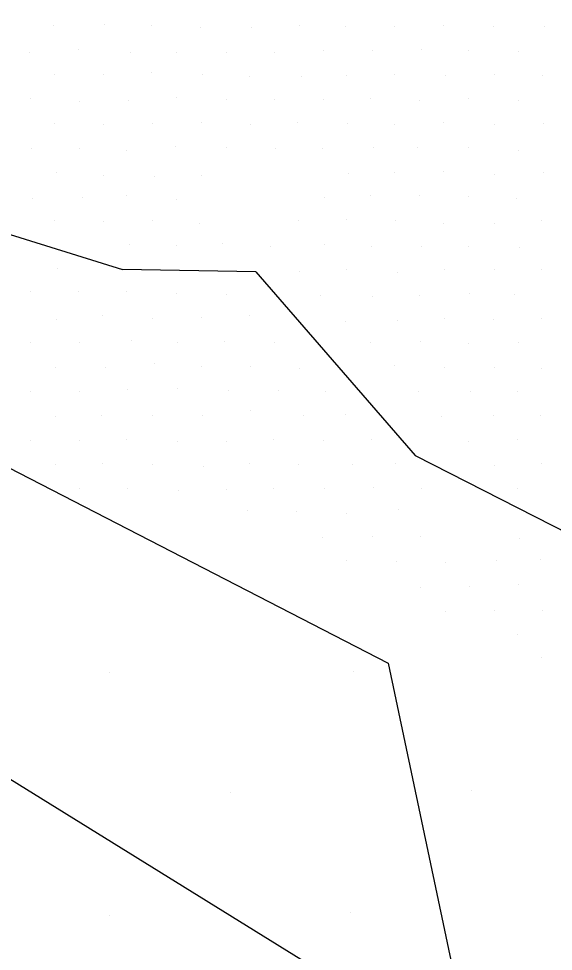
# Model space of a CAD drawing. Extents: x 1602514 to 1609837, y 863887 to 871157.
# Drawn here: x 1606487.5 to 1606534.1, y 865729.8 to 865811.2 of the extents above; entities that cross this region are included whole.
import ezdxf

# ---------------------------------------------------------------- set-up
doc = ezdxf.new("R2010")
doc.units = 0
for name, color, linetype in [('Survey-Entrances', 7, 'Continuous'), ('Survey-Flow line', 7, 'Continuous'), ('Survey-Spot dirt', 7, 'Continuous'), ('Survey-Vegetation trees', 7, 'Continuous')]:
    doc.layers.add(name, color=color, linetype=linetype)

msp = doc.modelspace()

# ---------------------------------------------------------------- linework, layer by layer
at = {"layer": 'Survey-Entrances'}
msp.add_lwpolyline([(1606392.71, 865802.217), (1606466.053, 865757.663), (1606514.959, 865727.363), (1606568.699, 865691.558), (1606618.103, 865655.292), (1606648.73, 865633.019)], dxfattribs=at)
msp.add_lwpolyline([(1606392.71, 865802.217), (1606466.053, 865757.663), (1606514.959, 865727.363), (1606568.699, 865691.558), (1606618.103, 865655.292), (1606648.73, 865633.019)], dxfattribs=at)
at = {"layer": 'Survey-Flow line'}
msp.add_line((1606508.132, 865789.092), (1606496.534, 865789.286), dxfattribs=at)
msp.add_line((1606508.132, 865789.092), (1606496.534, 865789.286), dxfattribs=at)
for points in [[(1606449.671, 865853.557), (1606450.649, 865839.693), (1606457.678, 865816.126), (1606473.745, 865796.373), (1606496.534, 865789.286)], [(1606449.671, 865853.557), (1606450.649, 865839.693), (1606457.678, 865816.126), (1606473.745, 865796.373), (1606496.534, 865789.286)], [(1606508.132, 865789.092), (1606522.02, 865773.08), (1606542.884, 865762.426), (1606567.367, 865759.045), (1606565.57, 865742.71), (1606561.858, 865718.773)], [(1606508.132, 865789.092), (1606522.02, 865773.08), (1606542.884, 865762.426), (1606567.367, 865759.045), (1606565.57, 865742.71), (1606561.858, 865718.773)]]:
    msp.add_lwpolyline(points, dxfattribs=at)
at = {"layer": 'Survey-Spot dirt'}
for p, q in [((1606490.519, 865810.555), (1606490.519, 865810.555)), ((1606490.519, 865810.555), (1606490.519, 865810.555)), ((1606494.993, 865810.601), (1606494.993, 865810.601)), ((1606494.993, 865810.601), (1606494.993, 865810.601)), ((1606499.074, 865810.521), (1606499.074, 865810.521)), ((1606499.074, 865810.521), (1606499.074, 865810.521)), ((1606503.353, 865810.387), (1606503.353, 865810.387)), ((1606503.353, 865810.387), (1606503.353, 865810.387)), ((1606507.744, 865810.387), (1606507.744, 865810.387)), ((1606507.744, 865810.387), (1606507.744, 865810.387)), ((1606511.951, 865810.555), (1606511.951, 865810.555)), ((1606511.951, 865810.555), (1606511.951, 865810.555)), ((1606515.993, 865810.474), (1606515.993, 865810.474)), ((1606515.993, 865810.474), (1606515.993, 865810.474)), ((1606520.246, 865810.435), (1606520.246, 865810.435)), ((1606520.246, 865810.435), (1606520.246, 865810.435)), ((1606524.514, 865810.556), (1606524.514, 865810.556)), ((1606524.514, 865810.556), (1606524.514, 865810.556)), ((1606528.808, 865810.494), (1606528.808, 865810.494)), ((1606528.808, 865810.494), (1606528.808, 865810.494)), ((1606533.262, 865810.485), (1606533.262, 865810.485)), ((1606533.262, 865810.485), (1606533.262, 865810.485)), ((1606488.417, 865808.173), (1606488.417, 865808.173)), ((1606488.417, 865808.173), (1606488.417, 865808.173)), ((1606492.68, 865808.455), (1606492.68, 865808.455)), ((1606492.68, 865808.455), (1606492.68, 865808.455)), ((1606497.232, 865808.239), (1606497.232, 865808.239)), ((1606497.232, 865808.239), (1606497.232, 865808.239)), ((1606501.241, 865808.223), (1606501.241, 865808.223)), ((1606501.241, 865808.223), (1606501.241, 865808.223)), ((1606505.547, 865808.175), (1606505.547, 865808.175)), ((1606505.547, 865808.175), (1606505.547, 865808.175)), ((1606509.78, 865808.211), (1606509.78, 865808.211)), ((1606509.78, 865808.211), (1606509.78, 865808.211)), ((1606514.076, 865808.409), (1606514.076, 865808.409)), ((1606514.076, 865808.409), (1606514.076, 865808.409)), ((1606518.333, 865808.382), (1606518.333, 865808.382)), ((1606518.333, 865808.382), (1606518.333, 865808.382)), ((1606522.587, 865808.457), (1606522.587, 865808.457)), ((1606522.587, 865808.457), (1606522.587, 865808.457)), ((1606526.692, 865808.403), (1606526.692, 865808.403)), ((1606526.692, 865808.403), (1606526.692, 865808.403)), ((1606531.042, 865808.279), (1606531.042, 865808.279)), ((1606531.042, 865808.279), (1606531.042, 865808.279)), ((1606490.622, 865806.277), (1606490.622, 865806.277)), ((1606490.622, 865806.277), (1606490.622, 865806.277)), ((1606494.876, 865806.268), (1606494.876, 865806.268)), ((1606494.876, 865806.268), (1606494.876, 865806.268)), ((1606499.055, 865806.427), (1606499.055, 865806.427)), ((1606499.055, 865806.427), (1606499.055, 865806.427)), ((1606503.45, 865806.265), (1606503.45, 865806.265)), ((1606503.45, 865806.265), (1606503.45, 865806.265)), ((1606507.623, 865806.093), (1606507.623, 865806.093)), ((1606507.623, 865806.093), (1606507.623, 865806.093)), ((1606512.099, 865806.127), (1606512.099, 865806.127)), ((1606512.099, 865806.127), (1606512.099, 865806.127)), ((1606516.043, 865806.212), (1606516.043, 865806.212)), ((1606516.043, 865806.212), (1606516.043, 865806.212)), ((1606520.215, 865806.305), (1606520.215, 865806.305)), ((1606520.215, 865806.305), (1606520.215, 865806.305)), ((1606524.643, 865806.21), (1606524.643, 865806.21)), ((1606524.643, 865806.21), (1606524.643, 865806.21)), ((1606528.89, 865806.288), (1606528.89, 865806.288)), ((1606528.89, 865806.288), (1606528.89, 865806.288)), ((1606533.099, 865806.173), (1606533.099, 865806.173)), ((1606533.099, 865806.173), (1606533.099, 865806.173)), ((1606488.473, 865804.2), (1606488.473, 865804.2)), ((1606488.473, 865804.2), (1606488.473, 865804.2)), ((1606501.263, 865804.244), (1606501.263, 865804.244)), ((1606501.263, 865804.244), (1606501.263, 865804.244)), ((1606514.01, 865804.135), (1606514.01, 865804.135)), ((1606514.01, 865804.135), (1606514.01, 865804.135)), ((1606518.156, 865804.19), (1606518.156, 865804.19)), ((1606518.156, 865804.19), (1606518.156, 865804.19)), ((1606526.664, 865804.222), (1606526.664, 865804.222)), ((1606526.664, 865804.222), (1606526.664, 865804.222)), ((1606492.816, 865803.935), (1606492.816, 865803.935)), ((1606492.816, 865803.935), (1606492.816, 865803.935)), ((1606497.075, 865804.032), (1606497.075, 865804.032)), ((1606497.075, 865804.032), (1606497.075, 865804.032)), ((1606505.575, 865804.074), (1606505.575, 865804.074)), ((1606505.575, 865804.074), (1606505.575, 865804.074)), ((1606509.796, 865804.096), (1606509.796, 865804.096)), ((1606509.796, 865804.096), (1606509.796, 865804.096)), ((1606522.365, 865804.055), (1606522.365, 865804.055)), ((1606522.365, 865804.055), (1606522.365, 865804.055)), ((1606531.013, 865804.055), (1606531.013, 865804.055)), ((1606531.013, 865804.055), (1606531.013, 865804.055)), ((1606490.632, 865802.033), (1606490.632, 865802.033)), ((1606490.632, 865802.033), (1606490.632, 865802.033)), ((1606494.86, 865801.958), (1606494.86, 865801.958)), ((1606494.86, 865801.958), (1606494.86, 865801.958)), ((1606499.123, 865802.052), (1606499.123, 865802.052)), ((1606499.123, 865802.052), (1606499.123, 865802.052)), ((1606503.406, 865802.081), (1606503.406, 865802.081)), ((1606503.406, 865802.081), (1606503.406, 865802.081)), ((1606507.696, 865801.934), (1606507.696, 865801.934)), ((1606507.696, 865801.934), (1606507.696, 865801.934)), ((1606511.801, 865802.091), (1606511.801, 865802.091)), ((1606511.801, 865802.091), (1606511.801, 865802.091)), ((1606516.156, 865802.025), (1606516.156, 865802.025)), ((1606516.156, 865802.025), (1606516.156, 865802.025)), ((1606520.26, 865801.954), (1606520.26, 865801.954)), ((1606520.26, 865801.954), (1606520.26, 865801.954)), ((1606524.471, 865802.057), (1606524.471, 865802.057)), ((1606524.471, 865802.057), (1606524.471, 865802.057)), ((1606528.896, 865801.921), (1606528.896, 865801.921)), ((1606528.896, 865801.921), (1606528.896, 865801.921)), ((1606533.236, 865802.005), (1606533.236, 865802.005)), ((1606533.236, 865802.005), (1606533.236, 865802.005)), ((1606488.623, 865799.808), (1606488.623, 865799.808)), ((1606488.623, 865799.808), (1606488.623, 865799.808)), ((1606492.757, 865799.831), (1606492.757, 865799.831)), ((1606492.757, 865799.831), (1606492.757, 865799.831)), ((1606496.859, 865799.63), (1606496.859, 865799.63)), ((1606496.859, 865799.63), (1606496.859, 865799.63)), ((1606501.164, 865799.976), (1606501.164, 865799.976)), ((1606501.164, 865799.976), (1606501.164, 865799.976)), ((1606505.564, 865799.908), (1606505.564, 865799.908)), ((1606505.564, 865799.908), (1606505.564, 865799.908)), ((1606509.855, 865799.803), (1606509.855, 865799.803)), ((1606509.855, 865799.803), (1606509.855, 865799.803)), ((1606513.978, 865799.797), (1606513.978, 865799.797)), ((1606513.978, 865799.797), (1606513.978, 865799.797)), ((1606518.351, 865799.948), (1606518.351, 865799.948)), ((1606518.351, 865799.948), (1606518.351, 865799.948)), ((1606522.241, 865799.934), (1606522.241, 865799.934)), ((1606522.241, 865799.934), (1606522.241, 865799.934)), ((1606526.698, 865799.932), (1606526.698, 865799.932)), ((1606526.698, 865799.932), (1606526.698, 865799.932)), ((1606530.984, 865799.7), (1606530.984, 865799.7)), ((1606530.984, 865799.7), (1606530.984, 865799.7)), ((1606490.787, 865797.726), (1606490.787, 865797.726)), ((1606490.787, 865797.726), (1606490.787, 865797.726)), ((1606516.222, 865797.66), (1606516.222, 865797.66)), ((1606516.222, 865797.66), (1606516.222, 865797.66)), ((1606520.234, 865797.768), (1606520.234, 865797.768)), ((1606520.234, 865797.768), (1606520.234, 865797.768)), ((1606524.526, 865797.843), (1606524.526, 865797.843)), ((1606524.526, 865797.843), (1606524.526, 865797.843)), ((1606528.926, 865797.6), (1606528.926, 865797.6)), ((1606528.926, 865797.6), (1606528.926, 865797.6)), ((1606533.211, 865797.719), (1606533.211, 865797.719)), ((1606533.211, 865797.719), (1606533.211, 865797.719)), ((1606494.834, 865797.519), (1606494.834, 865797.519)), ((1606494.834, 865797.519), (1606494.834, 865797.519)), ((1606499.297, 865797.363), (1606499.297, 865797.363)), ((1606499.297, 865797.363), (1606499.297, 865797.363)), ((1606503.367, 865797.453), (1606503.367, 865797.453)), ((1606503.367, 865797.453), (1606503.367, 865797.453)), ((1606488.672, 865795.512), (1606488.672, 865795.512)), ((1606488.672, 865795.512), (1606488.672, 865795.512)), ((1606493.016, 865795.54), (1606493.016, 865795.54)), ((1606493.016, 865795.54), (1606493.016, 865795.54)), ((1606496.836, 865795.696), (1606496.836, 865795.696)), ((1606496.836, 865795.696), (1606496.836, 865795.696)), ((1606501.258, 865795.403), (1606501.258, 865795.403)), ((1606501.258, 865795.403), (1606501.258, 865795.403)), ((1606514.102, 865795.533), (1606514.102, 865795.533)), ((1606514.102, 865795.533), (1606514.102, 865795.533)), ((1606518.15, 865795.713), (1606518.15, 865795.713)), ((1606518.15, 865795.713), (1606518.15, 865795.713)), ((1606522.412, 865795.703), (1606522.412, 865795.703)), ((1606522.412, 865795.703), (1606522.412, 865795.703)), ((1606526.683, 865795.624), (1606526.683, 865795.624)), ((1606526.683, 865795.624), (1606526.683, 865795.624)), ((1606530.872, 865795.474), (1606530.872, 865795.474)), ((1606530.872, 865795.474), (1606530.872, 865795.474)), ((1606490.607, 865793.547), (1606490.607, 865793.547)), ((1606490.607, 865793.547), (1606490.607, 865793.547)), ((1606499.131, 865793.581), (1606499.131, 865793.581)), ((1606499.131, 865793.581), (1606499.131, 865793.581)), ((1606511.819, 865793.551), (1606511.819, 865793.551)), ((1606511.819, 865793.551), (1606511.819, 865793.551)), ((1606516.046, 865793.634), (1606516.046, 865793.634)), ((1606516.046, 865793.634), (1606516.046, 865793.634)), ((1606520.293, 865793.542), (1606520.293, 865793.542)), ((1606520.293, 865793.542), (1606520.293, 865793.542)), ((1606533.022, 865793.597), (1606533.022, 865793.597)), ((1606533.022, 865793.597), (1606533.022, 865793.597)), ((1606494.845, 865793.502), (1606494.845, 865793.502)), ((1606494.845, 865793.502), (1606494.845, 865793.502)), ((1606503.22, 865793.276), (1606503.22, 865793.276)), ((1606503.22, 865793.276), (1606503.22, 865793.276)), ((1606524.463, 865793.316), (1606524.463, 865793.316)), ((1606524.463, 865793.316), (1606524.463, 865793.316)), ((1606528.959, 865793.337), (1606528.959, 865793.337)), ((1606528.959, 865793.337), (1606528.959, 865793.337)), ((1606497.114, 865791.446), (1606497.114, 865791.446)), ((1606497.114, 865791.446), (1606497.114, 865791.446)), ((1606501.253, 865791.415), (1606501.253, 865791.415)), ((1606501.253, 865791.415), (1606501.253, 865791.415)), ((1606505.259, 865791.582), (1606505.259, 865791.582)), ((1606505.259, 865791.582), (1606505.259, 865791.582)), ((1606509.424, 865791.285), (1606509.424, 865791.285)), ((1606509.424, 865791.285), (1606509.424, 865791.285)), ((1606514.157, 865791.48), (1606514.157, 865791.48)), ((1606514.157, 865791.48), (1606514.157, 865791.48)), ((1606518.225, 865791.298), (1606518.225, 865791.298)), ((1606518.225, 865791.298), (1606518.225, 865791.298)), ((1606522.576, 865791.28), (1606522.576, 865791.28)), ((1606522.576, 865791.28), (1606522.576, 865791.28)), ((1606526.697, 865791.301), (1606526.697, 865791.301)), ((1606526.697, 865791.301), (1606526.697, 865791.301)), ((1606531.071, 865791.182), (1606531.071, 865791.182)), ((1606531.071, 865791.182), (1606531.071, 865791.182)), ((1606490.817, 865789.33), (1606490.817, 865789.33)), ((1606490.817, 865789.33), (1606490.817, 865789.33)), ((1606511.925, 865789.099), (1606511.925, 865789.099)), ((1606511.925, 865789.099), (1606511.925, 865789.099)), ((1606516.073, 865789.283), (1606516.073, 865789.283)), ((1606516.073, 865789.283), (1606516.073, 865789.283)), ((1606520.482, 865789.065), (1606520.482, 865789.065)), ((1606520.482, 865789.065), (1606520.482, 865789.065)), ((1606524.539, 865789.26), (1606524.539, 865789.26)), ((1606524.539, 865789.26), (1606524.539, 865789.26)), ((1606528.915, 865789.281), (1606528.915, 865789.281)), ((1606528.915, 865789.281), (1606528.915, 865789.281)), ((1606533.037, 865789.276), (1606533.037, 865789.276)), ((1606533.037, 865789.276), (1606533.037, 865789.276)), ((1606488.509, 865787.351), (1606488.509, 865787.351)), ((1606488.509, 865787.351), (1606488.509, 865787.351)), ((1606492.692, 865787.365), (1606492.692, 865787.365)), ((1606492.692, 865787.365), (1606492.692, 865787.365)), ((1606496.85, 865787.351), (1606496.85, 865787.351)), ((1606496.85, 865787.351), (1606496.85, 865787.351)), ((1606501.217, 865787.161), (1606501.217, 865787.161)), ((1606501.217, 865787.161), (1606501.217, 865787.161)), ((1606505.575, 865787.121), (1606505.575, 865787.121)), ((1606505.575, 865787.121), (1606505.575, 865787.121)), ((1606513.815, 865787.043), (1606513.815, 865787.043)), ((1606513.815, 865787.043), (1606513.815, 865787.043)), ((1606526.765, 865787.224), (1606526.765, 865787.224)), ((1606526.765, 865787.224), (1606526.765, 865787.224)), ((1606530.682, 865787.103), (1606530.682, 865787.103)), ((1606530.682, 865787.103), (1606530.682, 865787.103)), ((1606518.327, 865786.889), (1606518.327, 865786.889)), ((1606518.327, 865786.889), (1606518.327, 865786.889)), ((1606522.435, 865786.986), (1606522.435, 865786.986)), ((1606522.435, 865786.986), (1606522.435, 865786.986)), ((1606490.788, 865784.96), (1606490.788, 865784.96)), ((1606490.788, 865784.96), (1606490.788, 865784.96)), ((1606494.791, 865785.27), (1606494.791, 865785.27)), ((1606494.791, 865785.27), (1606494.791, 865785.27)), ((1606499.171, 865785.017), (1606499.171, 865785.017)), ((1606499.171, 865785.017), (1606499.171, 865785.017)), ((1606503.427, 865785.063), (1606503.427, 865785.063)), ((1606503.427, 865785.063), (1606503.427, 865785.063)), ((1606507.553, 865785.275), (1606507.553, 865785.275)), ((1606507.553, 865785.275), (1606507.553, 865785.275)), ((1606515.961, 865784.715), (1606515.961, 865784.715)), ((1606515.961, 865784.715), (1606515.961, 865784.715)), ((1606520.5, 865784.869), (1606520.5, 865784.869)), ((1606520.5, 865784.869), (1606520.5, 865784.869)), ((1606524.614, 865785.013), (1606524.614, 865785.013)), ((1606524.614, 865785.013), (1606524.614, 865785.013)), ((1606528.874, 865784.887), (1606528.874, 865784.887)), ((1606528.874, 865784.887), (1606528.874, 865784.887)), ((1606533.026, 865785.034), (1606533.026, 865785.034)), ((1606533.026, 865785.034), (1606533.026, 865785.034)), ((1606497.294, 865783.103), (1606497.294, 865783.103)), ((1606497.294, 865783.103), (1606497.294, 865783.103)), ((1606505.375, 865782.995), (1606505.375, 865782.995)), ((1606505.375, 865782.995), (1606505.375, 865782.995)), ((1606522.466, 865782.975), (1606522.466, 865782.975)), ((1606522.466, 865782.975), (1606522.466, 865782.975)), ((1606488.535, 865782.917), (1606488.535, 865782.917)), ((1606488.535, 865782.917), (1606488.535, 865782.917)), ((1606492.775, 865782.911), (1606492.775, 865782.911)), ((1606492.775, 865782.911), (1606492.775, 865782.911)), ((1606501.277, 865782.945), (1606501.277, 865782.945)), ((1606501.277, 865782.945), (1606501.277, 865782.945)), ((1606509.738, 865782.934), (1606509.738, 865782.934)), ((1606509.738, 865782.934), (1606509.738, 865782.934)), ((1606518.106, 865782.93), (1606518.106, 865782.93)), ((1606518.106, 865782.93), (1606518.106, 865782.93)), ((1606526.687, 865782.791), (1606526.687, 865782.791)), ((1606526.687, 865782.791), (1606526.687, 865782.791)), ((1606531.062, 865782.903), (1606531.062, 865782.903)), ((1606531.062, 865782.903), (1606531.062, 865782.903)), ((1606490.647, 865780.75), (1606490.647, 865780.75)), ((1606490.647, 865780.75), (1606490.647, 865780.75)), ((1606495.026, 865780.727), (1606495.026, 865780.727)), ((1606495.026, 865780.727), (1606495.026, 865780.727)), ((1606499.316, 865781.088), (1606499.316, 865781.088)), ((1606499.316, 865781.088), (1606499.316, 865781.088)), ((1606503.437, 865780.871), (1606503.437, 865780.871)), ((1606503.437, 865780.871), (1606503.437, 865780.871)), ((1606507.691, 865780.828), (1606507.691, 865780.828)), ((1606507.691, 865780.828), (1606507.691, 865780.828)), ((1606511.949, 865780.691), (1606511.949, 865780.691)), ((1606511.949, 865780.691), (1606511.949, 865780.691)), ((1606520.259, 865780.942), (1606520.259, 865780.942)), ((1606520.259, 865780.942), (1606520.259, 865780.942)), ((1606524.608, 865780.75), (1606524.608, 865780.75)), ((1606524.608, 865780.75), (1606524.608, 865780.75)), ((1606528.9, 865780.737), (1606528.9, 865780.737)), ((1606528.9, 865780.737), (1606528.9, 865780.737)), ((1606533.07, 865780.615), (1606533.07, 865780.615)), ((1606533.07, 865780.615), (1606533.07, 865780.615)), ((1606488.477, 865778.66), (1606488.477, 865778.66)), ((1606488.477, 865778.66), (1606488.477, 865778.66)), ((1606492.793, 865778.608), (1606492.793, 865778.608)), ((1606492.793, 865778.608), (1606492.793, 865778.608)), ((1606496.973, 865778.798), (1606496.973, 865778.798)), ((1606496.973, 865778.798), (1606496.973, 865778.798)), ((1606501.344, 865778.868), (1606501.344, 865778.868)), ((1606501.344, 865778.868), (1606501.344, 865778.868)), ((1606505.714, 865778.708), (1606505.714, 865778.708)), ((1606505.714, 865778.708), (1606505.714, 865778.708)), ((1606510.144, 865778.752), (1606510.144, 865778.752)), ((1606510.144, 865778.752), (1606510.144, 865778.752)), ((1606514.189, 865778.616), (1606514.189, 865778.616)), ((1606514.189, 865778.616), (1606514.189, 865778.616)), ((1606522.279, 865778.636), (1606522.279, 865778.636)), ((1606522.279, 865778.636), (1606522.279, 865778.636)), ((1606526.852, 865778.652), (1606526.852, 865778.652)), ((1606526.852, 865778.652), (1606526.852, 865778.652)), ((1606530.958, 865778.61), (1606530.958, 865778.61)), ((1606530.958, 865778.61), (1606530.958, 865778.61)), ((1606494.735, 865776.552), (1606494.735, 865776.552)), ((1606494.735, 865776.552), (1606494.735, 865776.552)), ((1606499.173, 865776.54), (1606499.173, 865776.54)), ((1606499.173, 865776.54), (1606499.173, 865776.54)), ((1606503.497, 865776.522), (1606503.497, 865776.522)), ((1606503.497, 865776.522), (1606503.497, 865776.522)), ((1606507.631, 865776.975), (1606507.631, 865776.975)), ((1606507.631, 865776.975), (1606507.631, 865776.975)), ((1606512.258, 865776.544), (1606512.258, 865776.544)), ((1606512.258, 865776.544), (1606512.258, 865776.544)), ((1606515.984, 865776.649), (1606515.984, 865776.649)), ((1606515.984, 865776.649), (1606515.984, 865776.649)), ((1606528.814, 865776.559), (1606528.814, 865776.559)), ((1606528.814, 865776.559), (1606528.814, 865776.559)), ((1606532.968, 865776.575), (1606532.968, 865776.575)), ((1606532.968, 865776.575), (1606532.968, 865776.575)), ((1606490.698, 865776.429), (1606490.698, 865776.429)), ((1606490.698, 865776.429), (1606490.698, 865776.429)), ((1606524.33, 865776.439), (1606524.33, 865776.439)), ((1606524.33, 865776.439), (1606524.33, 865776.439)), ((1606488.507, 865774.411), (1606488.507, 865774.411)), ((1606488.507, 865774.411), (1606488.507, 865774.411)), ((1606492.754, 865774.4), (1606492.754, 865774.4)), ((1606492.754, 865774.4), (1606492.754, 865774.4)), ((1606496.869, 865774.441), (1606496.869, 865774.441)), ((1606496.869, 865774.441), (1606496.869, 865774.441)), ((1606501.286, 865774.289), (1606501.286, 865774.289)), ((1606501.286, 865774.289), (1606501.286, 865774.289)), ((1606505.619, 865774.335), (1606505.619, 865774.335)), ((1606505.619, 865774.335), (1606505.619, 865774.335)), ((1606509.674, 865774.495), (1606509.674, 865774.495)), ((1606509.674, 865774.495), (1606509.674, 865774.495)), ((1606514.077, 865774.402), (1606514.077, 865774.402)), ((1606514.077, 865774.402), (1606514.077, 865774.402)), ((1606518.178, 865774.436), (1606518.178, 865774.436)), ((1606518.178, 865774.436), (1606518.178, 865774.436)), ((1606526.658, 865774.302), (1606526.658, 865774.302)), ((1606526.658, 865774.302), (1606526.658, 865774.302)), ((1606530.978, 865774.43), (1606530.978, 865774.43)), ((1606530.978, 865774.43), (1606530.978, 865774.43)), ((1606490.653, 865772.281), (1606490.653, 865772.281)), ((1606490.653, 865772.281), (1606490.653, 865772.281)), ((1606494.81, 865772.38), (1606494.81, 865772.38)), ((1606494.81, 865772.38), (1606494.81, 865772.38)), ((1606499.109, 865772.282), (1606499.109, 865772.282)), ((1606499.109, 865772.282), (1606499.109, 865772.282)), ((1606503.606, 865772.13), (1606503.606, 865772.13)), ((1606503.606, 865772.13), (1606503.606, 865772.13)), ((1606507.601, 865772.344), (1606507.601, 865772.344)), ((1606507.601, 865772.344), (1606507.601, 865772.344)), ((1606511.848, 865772.284), (1606511.848, 865772.284)), ((1606511.848, 865772.284), (1606511.848, 865772.284)), ((1606516.555, 865772.319), (1606516.555, 865772.319)), ((1606516.555, 865772.319), (1606516.555, 865772.319)), ((1606520.325, 865772.348), (1606520.325, 865772.348)), ((1606520.325, 865772.348), (1606520.325, 865772.348)), ((1606528.957, 865772.213), (1606528.957, 865772.213)), ((1606528.957, 865772.213), (1606528.957, 865772.213)), ((1606533.038, 865772.385), (1606533.038, 865772.385)), ((1606533.038, 865772.385), (1606533.038, 865772.385)), ((1606492.737, 865770.187), (1606492.737, 865770.187)), ((1606492.737, 865770.187), (1606492.737, 865770.187)), ((1606496.952, 865770.201), (1606496.952, 865770.201)), ((1606496.952, 865770.201), (1606496.952, 865770.201)), ((1606501.439, 865769.982), (1606501.439, 865769.982)), ((1606501.439, 865769.982), (1606501.439, 865769.982)), ((1606505.57, 865770.131), (1606505.57, 865770.131)), ((1606505.57, 865770.131), (1606505.57, 865770.131)), ((1606509.691, 865770.186), (1606509.691, 865770.186)), ((1606509.691, 865770.186), (1606509.691, 865770.186)), ((1606514.117, 865770.201), (1606514.117, 865770.201)), ((1606514.117, 865770.201), (1606514.117, 865770.201)), ((1606518.422, 865770.281), (1606518.422, 865770.281)), ((1606518.422, 865770.281), (1606518.422, 865770.281)), ((1606522.589, 865770.202), (1606522.589, 865770.202)), ((1606522.589, 865770.202), (1606522.589, 865770.202)), ((1606530.931, 865770.161), (1606530.931, 865770.161)), ((1606530.931, 865770.161), (1606530.931, 865770.161)), ((1606520.568, 865768.372), (1606520.568, 865768.372)), ((1606520.568, 865768.372), (1606520.568, 865768.372)), ((1606507.409, 865768.277), (1606507.409, 865768.277)), ((1606507.409, 865768.277), (1606507.409, 865768.277)), ((1606511.709, 865768.193), (1606511.709, 865768.193)), ((1606511.709, 865768.193), (1606511.709, 865768.193)), ((1606516.044, 865768.051), (1606516.044, 865768.051)), ((1606516.044, 865768.051), (1606516.044, 865768.051)), ((1606513.957, 865765.933), (1606513.957, 865765.933)), ((1606513.957, 865765.933), (1606513.957, 865765.933)), ((1606518.287, 865766.018), (1606518.287, 865766.018)), ((1606518.287, 865766.018), (1606518.287, 865766.018)), ((1606522.491, 865765.974), (1606522.491, 865765.974)), ((1606522.491, 865765.974), (1606522.491, 865765.974)), ((1606531.151, 865765.849), (1606531.151, 865765.849)), ((1606531.151, 865765.849), (1606531.151, 865765.849)), ((1606516.082, 865763.895), (1606516.082, 865763.895)), ((1606516.082, 865763.895), (1606516.082, 865763.895)), ((1606520.387, 865763.792), (1606520.387, 865763.792)), ((1606520.387, 865763.792), (1606520.387, 865763.792)), ((1606524.659, 865763.78), (1606524.659, 865763.78)), ((1606524.659, 865763.78), (1606524.659, 865763.78)), ((1606529.124, 865763.887), (1606529.124, 865763.887)), ((1606529.124, 865763.887), (1606529.124, 865763.887)), ((1606532.973, 865764.049), (1606532.973, 865764.049)), ((1606532.973, 865764.049), (1606532.973, 865764.049)), ((1606522.52, 865761.568), (1606522.52, 865761.568)), ((1606522.52, 865761.568), (1606522.52, 865761.568)), ((1606526.78, 865761.671), (1606526.78, 865761.671)), ((1606526.78, 865761.671), (1606526.78, 865761.671)), ((1606531.011, 865761.807), (1606531.011, 865761.807)), ((1606531.011, 865761.807), (1606531.011, 865761.807)), ((1606524.677, 865759.445), (1606524.677, 865759.445)), ((1606524.677, 865759.445), (1606524.677, 865759.445)), ((1606528.937, 865759.57), (1606528.937, 865759.57)), ((1606528.937, 865759.57), (1606528.937, 865759.57)), ((1606533.105, 865759.528), (1606533.105, 865759.528)), ((1606533.105, 865759.528), (1606533.105, 865759.528)), ((1606530.941, 865757.43), (1606530.941, 865757.43)), ((1606530.941, 865757.43), (1606530.941, 865757.43)), ((1606533.05, 865755.437), (1606533.05, 865755.437)), ((1606533.05, 865755.437), (1606533.05, 865755.437)), ((1606495.372, 865754.176), (1606495.372, 865754.176)), ((1606495.372, 865754.176), (1606495.372, 865754.176)), ((1606516.676, 865754.22), (1606516.676, 865754.22)), ((1606516.676, 865754.22), (1606516.676, 865754.22)), ((1606505.89, 865743.698), (1606505.89, 865743.698)), ((1606505.89, 865743.698), (1606505.89, 865743.698)), ((1606526.96, 865743.84), (1606526.96, 865743.84)), ((1606526.96, 865743.84), (1606526.96, 865743.84)), ((1606495.381, 865732.962), (1606495.381, 865732.962)), ((1606495.381, 865732.962), (1606495.381, 865732.962)), ((1606516.352, 865733.197), (1606516.352, 865733.197)), ((1606516.352, 865733.197), (1606516.352, 865733.197))]:
    msp.add_line(p, q, dxfattribs=at)
at = {"layer": 'Survey-Vegetation trees'}
msp.add_lwpolyline([(1605868.242, 866270.345), (1605917.005, 866264.246), (1606013.006, 866150.652), (1606159.294, 865970.731), (1606288.82, 865873.909), (1606519.681, 865754.978), (1606525.776, 865726.007), (1606624.064, 865677.978), (1606673.588, 865661.968), (1606653.017, 865637.572), (1606750.542, 865552.185), (1606932.64, 865405.809), (1606897.485, 865634.772), (1606852.532, 866057.892), (1606634.623, 866157.763), (1606377.049, 866304.336), (1606183.522, 866423.267), (1605933.613, 866558.208), (1605731.705, 866735.079)], dxfattribs=at)
msp.add_lwpolyline([(1605868.242, 866270.345), (1605917.005, 866264.246), (1606013.006, 866150.652), (1606159.294, 865970.731), (1606288.82, 865873.909), (1606519.681, 865754.978), (1606525.776, 865726.007), (1606624.064, 865677.978), (1606673.588, 865661.968), (1606653.017, 865637.572), (1606750.542, 865552.185), (1606932.64, 865405.809), (1606897.485, 865634.772), (1606852.532, 866057.892), (1606634.623, 866157.763), (1606377.049, 866304.336), (1606183.522, 866423.267), (1605933.613, 866558.208), (1605731.705, 866735.079)], dxfattribs=at)

doc.saveas('drawing.dxf')
